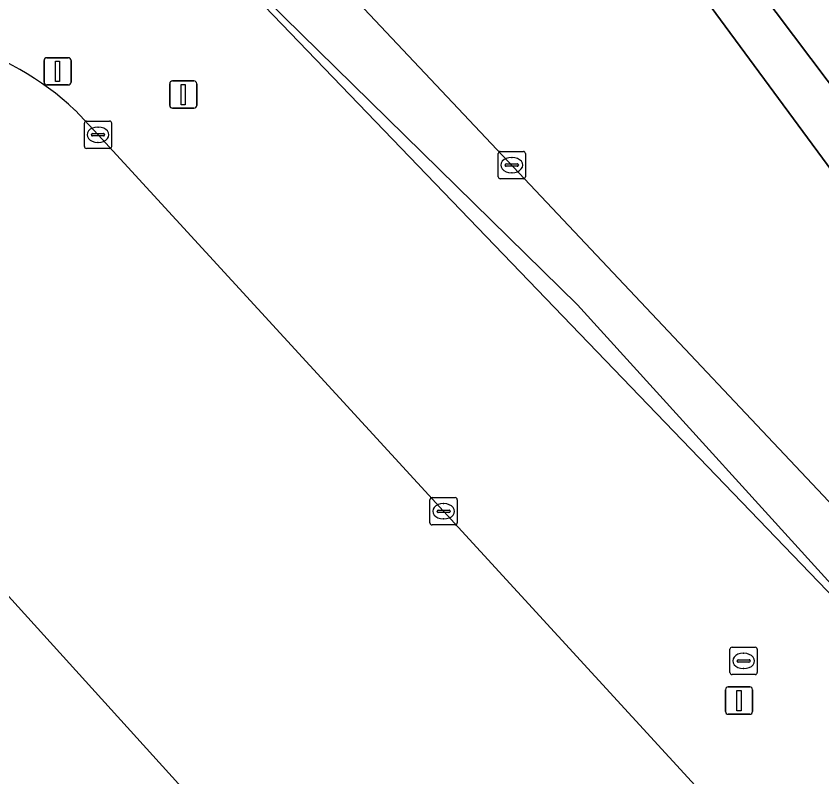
# Model space of a CAD drawing. Extents: x 156141 to 158132, y 385651 to 388333.
# Drawn here: x 156618.49 to 156648.04, y 387584.59 to 387612.5 of the extents above; entities that cross this region are included whole.
import ezdxf

# ---------------------------------------------------------------- set-up
doc = ezdxf.new("R2010")
doc.units = 0
for name, color, linetype in [('IMGEO_Berm_groen', 7, 'Continuous'), ('IMGEO_Fietspad_gesloten', 7, 'Continuous'), ('IMGEO_Groenvoorziening', 7, 'Continuous'), ('IMGEO_Hek', 7, 'Continuous'), ('IMGEO_Kolk', 7, 'Continuous'), ('IMGEO_Lichtmast', 7, 'Continuous'), ('IMGEO_Pand', 7, 'Continuous'), ('IMGEO_Rijbaan_lokaal_gesloten', 7, 'Continuous'), ('IMGEO_Rioolput', 7, 'Continuous'), ('IMGEO_Vlaggenmast', 7, 'Continuous')]:
    doc.layers.add(name, color=color, linetype=linetype)

msp = doc.modelspace()

# ---------------------------------------------------------------- linework, layer by layer
at = {"layer": 'IMGEO_Berm_groen'}
for points in [[(156631.794, 387630.013), (156631.221, 387629.55), (156635.328, 387624.409), (156643.266, 387613.813), (156652.324, 387601.511), (156652.968, 387600.758), (156653.22, 387600.956), (156654.437, 387599.58), (156656.514, 387599.474), (156654.677, 387601.565), (156653.249, 387603.495)], [(156653.249, 387603.495), (156633.874, 387629.22)], [(156619.894, 387618.693), (156621.328, 387618.297), (156622.076, 387617.962), (156623.109, 387617.268), (156623.862, 387616.763), (156654.792, 387584.595), (156659.669, 387579.524), (156664.874, 387573.724), (156670.466, 387567.492), (156676.557, 387560.705), (156683.035, 387553.487), (156683.223, 387556.751), (156679.046, 387561.32), (156660.668, 387581.568), (156627.604, 387616.653), (156622.677, 387622.734)]]:
    msp.add_lwpolyline(points, dxfattribs=at)
at = {"layer": 'IMGEO_Fietspad_gesloten'}
msp.add_lwpolyline([(156788.894, 387458.71), (156781.004, 387467.422), (156751.5, 387500), (156673.243, 387586.408), (156661.859, 387598.978), (156661.694, 387599.163), (156657.588, 387603.771), (156653.428, 387608.928), (156636.612, 387631.386), (156633.874, 387629.22), (156653.249, 387603.495), (156654.677, 387601.565), (156656.514, 387599.474), (156673.017, 387581.269), (156675.728, 387578.392), (156710.195, 387540.331), (156712.111, 387538.216), (156746.718, 387500), (156776.128, 387467.523), (156788.556, 387453.799)], dxfattribs=at)
at = {"layer": 'IMGEO_Groenvoorziening'}
for points in [[(156683.105, 387553.409), (156683.035, 387553.487), (156676.557, 387560.705), (156670.466, 387567.492), (156664.874, 387573.724), (156659.669, 387579.524), (156654.792, 387584.595), (156623.862, 387616.763), (156623.109, 387617.268), (156622.076, 387617.962), (156621.328, 387618.297), (156619.894, 387618.693)], [(156620.65, 387609.049), (156621.494, 387608.144), (156634.17, 387594.33), (156646.644, 387580.729), (156650.158, 387576.878), (156659.292, 387574.843), (156664.072, 387569.578), (156678.969, 387553.169)]]:
    msp.add_lwpolyline(points, dxfattribs=at)
msp.add_arc((156613.28, 387601.169), 10.789, 46.9171, 99.9453, dxfattribs=at)
at = {"layer": 'IMGEO_Hek'}
msp.add_lwpolyline([(156621.815, 387617.999), (156623.877, 387616.835), (156639.077, 387601.905), (156683.035, 387553.487)], dxfattribs=at)
at = {"layer": 'IMGEO_Kolk'}
for p, q in [((156620.993, 387607.718), (156620.993, 387608.57)), ((156621.068, 387608.644), (156621.92, 387608.644)), ((156621.994, 387608.57), (156621.994, 387607.718)), ((156621.481, 387608.424), (156621.506, 387608.424)), ((156621.252, 387608.138), (156621.252, 387608.15)), ((156621.69, 387608.101), (156621.292, 387608.101)), ((156621.295, 387608.187), (156621.693, 387608.187)), ((156621.736, 387608.15), (156621.736, 387608.138)), ((156621.504, 387607.864), (156621.479, 387607.864)), ((156621.92, 387607.644), (156621.068, 387607.644)), ((156636.17, 387606.605), (156636.17, 387607.457)), ((156636.245, 387607.531), (156637.097, 387607.531)), ((156637.171, 387607.457), (156637.171, 387606.605)), ((156636.658, 387607.311), (156636.683, 387607.311)), ((156636.429, 387607.025), (156636.429, 387607.037)), ((156636.867, 387606.988), (156636.469, 387606.988)), ((156636.472, 387607.074), (156636.87, 387607.074)), ((156636.913, 387607.037), (156636.913, 387607.025)), ((156637.097, 387606.531), (156636.245, 387606.531)), ((156636.681, 387606.751), (156636.656, 387606.751)), ((156633.669, 387593.904), (156633.669, 387594.756)), ((156633.744, 387594.83), (156634.596, 387594.83)), ((156634.67, 387594.756), (156634.67, 387593.904)), ((156633.971, 387594.373), (156634.369, 387594.373)), ((156634.157, 387594.61), (156634.182, 387594.61)), ((156633.928, 387594.324), (156633.928, 387594.336)), ((156634.366, 387594.287), (156633.968, 387594.287)), ((156634.412, 387594.336), (156634.412, 387594.324)), ((156634.596, 387593.83), (156633.744, 387593.83)), ((156634.18, 387594.05), (156634.155, 387594.05))]:
    msp.add_line(p, q, dxfattribs=at)
for points in [[(156620.993, 387607.718), (156620.993, 387608.57)], [(156621.068, 387608.644), (156621.92, 387608.644)], [(156621.994, 387608.57), (156621.994, 387607.718)], [(156621.92, 387607.644), (156621.068, 387607.644)], [(156636.17, 387606.605), (156636.17, 387607.457)], [(156636.245, 387607.531), (156637.097, 387607.531)], [(156637.171, 387607.457), (156637.171, 387606.605)], [(156637.097, 387606.531), (156636.245, 387606.531)], [(156633.669, 387593.904), (156633.669, 387594.756)], [(156633.744, 387594.83), (156634.596, 387594.83)], [(156634.67, 387594.756), (156634.67, 387593.904)], [(156634.596, 387593.83), (156633.744, 387593.83)]]:
    msp.add_lwpolyline(points, dxfattribs=at)
for centre, radius, start, end in [((156621.07, 387608.568), 0.0765, 91.552, 178.448), ((156621.07, 387608.568), 0.0765, 91.552, 178.448), ((156621.918, 387608.568), 0.0765, 1.552, 88.448), ((156621.918, 387608.568), 0.0765, 1.552, 88.448), ((156621.292, 387608.147), 0.0403, 85.8775, 175.7526), ((156621.289, 387608.137), 0.0366, 178.938, 274.7102), ((156621.693, 387608.144), 0.043, 264.8664, 352.4533), ((156621.697, 387608.149), 0.0386, 1.7309, 96.639), ((156621.07, 387607.72), 0.0765, 181.552, 268.448), ((156621.07, 387607.72), 0.0765, 181.552, 268.448), ((156621.918, 387607.72), 0.0765, 271.552, 358.448), ((156621.918, 387607.72), 0.0765, 271.552, 358.448), ((156636.247, 387607.455), 0.0765, 91.552, 178.448), ((156636.247, 387607.455), 0.0765, 91.552, 178.448), ((156637.095, 387607.455), 0.0765, 1.552, 88.448), ((156637.095, 387607.455), 0.0765, 1.552, 88.448), ((156636.469, 387607.034), 0.0403, 85.8775, 175.7526), ((156636.466, 387607.024), 0.0366, 178.938, 274.7102), ((156636.87, 387607.031), 0.043, 264.8664, 352.4533), ((156636.874, 387607.036), 0.0386, 1.7309, 96.639), ((156636.247, 387606.607), 0.0765, 181.552, 268.448), ((156636.247, 387606.607), 0.0765, 181.552, 268.448), ((156637.095, 387606.607), 0.0765, 271.552, 358.448), ((156637.095, 387606.607), 0.0765, 271.552, 358.448), ((156633.746, 387594.754), 0.0765, 91.552, 178.448), ((156633.746, 387594.754), 0.0765, 91.552, 178.448), ((156634.594, 387594.754), 0.0765, 1.552, 88.448), ((156634.594, 387594.754), 0.0765, 1.552, 88.448), ((156633.968, 387594.333), 0.0403, 85.8775, 175.7526), ((156634.373, 387594.335), 0.0386, 1.7309, 96.639), ((156633.965, 387594.323), 0.0366, 178.938, 274.7102), ((156634.369, 387594.33), 0.043, 264.8664, 352.4533), ((156633.746, 387593.906), 0.0765, 181.552, 268.448), ((156633.746, 387593.906), 0.0765, 181.552, 268.448), ((156634.594, 387593.906), 0.0765, 271.552, 358.448), ((156634.594, 387593.906), 0.0765, 271.552, 358.448)]:
    msp.add_arc(centre, radius, start, end, dxfattribs=at)
for centre, major_axis, ratio, start_param, end_param in [((156621.48, 387608.144), (-0.387, 0.002), 0.722429, 4.712389, 7.853982), ((156621.505, 387608.144), (-0.39, 0.002), 0.717154, 1.570796, 4.712389), ((156636.657, 387607.031), (-0.387, 0.002), 0.722429, 4.712389, 7.853982), ((156636.682, 387607.031), (-0.39, 0.002), 0.717154, 1.570796, 4.712389), ((156634.156, 387594.33), (-0.387, 0.002), 0.722429, 4.712389, 7.853982), ((156634.181, 387594.33), (-0.39, 0.002), 0.717154, 1.570796, 4.712389)]:
    msp.add_ellipse(centre, major_axis=major_axis, ratio=ratio, start_param=start_param, end_param=end_param, dxfattribs=at)
at = {"layer": 'IMGEO_Lichtmast'}
for p, q in [((156624.222, 387610.118), (156625.012, 387610.118)), ((156625.012, 387610.118), (156624.222, 387610.118)), ((156624.122, 387609.218), (156624.122, 387610.018)), ((156624.122, 387610.018), (156624.122, 387609.218)), ((156625.112, 387610.018), (156625.112, 387609.218)), ((156625.112, 387609.218), (156625.112, 387610.018)), ((156625.012, 387609.118), (156624.222, 387609.118)), ((156624.222, 387609.118), (156625.012, 387609.118)), ((156644.609, 387587.884), (156645.399, 387587.884)), ((156645.399, 387587.884), (156644.609, 387587.884)), ((156644.509, 387586.984), (156644.509, 387587.784)), ((156644.509, 387587.784), (156644.509, 387586.984)), ((156645.499, 387587.784), (156645.499, 387586.984)), ((156645.499, 387586.984), (156645.499, 387587.784)), ((156645.399, 387586.884), (156644.609, 387586.884)), ((156644.609, 387586.884), (156645.399, 387586.884))]:
    msp.add_line(p, q, dxfattribs=at)
for points in [[(156624.542, 387609.993), (156624.692, 387609.993), (156624.692, 387609.243), (156624.542, 387609.243), (156624.542, 387609.993)], [(156644.929, 387587.759), (156645.079, 387587.759), (156645.079, 387587.009), (156644.929, 387587.009), (156644.929, 387587.759)]]:
    msp.add_lwpolyline(points, dxfattribs=at)
for centre, start, end in [((156624.222, 387610.018), 90, 180), ((156624.222, 387610.018), 90, 180), ((156625.012, 387610.018), 0, 90), ((156625.012, 387610.018), 360, 90), ((156624.222, 387609.218), 180, 270), ((156624.222, 387609.218), 180, 270), ((156625.012, 387609.218), 270, 0), ((156625.012, 387609.218), 270, 0), ((156644.609, 387587.784), 90, 180), ((156644.609, 387587.784), 90, 180), ((156645.399, 387587.784), 0, 90), ((156645.399, 387587.784), 360, 90), ((156644.609, 387586.984), 180, 270), ((156644.609, 387586.984), 180, 270), ((156645.399, 387586.984), 270, 0), ((156645.399, 387586.984), 270, 0)]:
    msp.add_arc(centre, 0.1, start, end, dxfattribs=at)
at = {"layer": 'IMGEO_Pand'}
msp.add_lwpolyline([(156607.107, 387518.351), (156639.913, 387548.012), (156640.046, 387548.132), (156642.797, 387550.619), (156649.493, 387556.673), (156611.15, 387599.011)], dxfattribs=at)
at = {"layer": 'IMGEO_Rijbaan_lokaal_gesloten'}
for points in [[(156788.413, 387451.522), (156774.162, 387467.307), (156773.831, 387467.673), (156730.58, 387515.468), (156710.944, 387537.167), (156709.034, 387539.277), (156672.91, 387579.145), (156654.437, 387599.58), (156653.22, 387600.956), (156652.968, 387600.758), (156652.324, 387601.511), (156643.266, 387613.813), (156635.328, 387624.409), (156631.221, 387629.55), (156629.055, 387632.324), (156625.923, 387629.738), (156628.073, 387627.087), (156631.37, 387622.538)], [(156629.721, 387621.374), (156626.097, 387625.523), (156623.938, 387628.238), (156620.467, 387625.496), (156622.677, 387622.734), (156627.604, 387616.653), (156660.668, 387581.568), (156679.046, 387561.32), (156683.223, 387556.751), (156707.065, 387530.376), (156722.22, 387513.639), (156729.612, 387505.458), (156730.302, 387504.709), (156738.019, 387496.204), (156747.382, 387485.781), (156752.334, 387480.269), (156787.478, 387441.603), (156796.344, 387431.818)], [(156678.969, 387553.169), (156664.072, 387569.578), (156659.292, 387574.843), (156650.158, 387576.878), (156646.644, 387580.729), (156634.17, 387594.33), (156621.494, 387608.144), (156620.65, 387609.049)], [(156611.15, 387599.011), (156649.493, 387556.673), (156651.506, 387554.45), (156657.666, 387547.619), (156658.965, 387546.178), (156666.358, 387537.978), (156666.19, 387537.848), (156663.113, 387535.14), (156662.629, 387535.687), (156661.039, 387534.278), (156655.443, 387540.52), (156653.589, 387538.85), (156650.609, 387536.166), (156650.106, 387535.692), (156603.891, 387493.905)]]:
    msp.add_lwpolyline(points, dxfattribs=at)
msp.add_arc((156613.28, 387601.169), 10.789, 46.9171, 99.9453, dxfattribs=at)
at = {"layer": 'IMGEO_Rioolput'}
for p, q in [((156644.672, 387588.414), (156644.672, 387589.266)), ((156644.747, 387589.34), (156645.599, 387589.34)), ((156645.16, 387589.12), (156645.185, 387589.12)), ((156645.673, 387589.266), (156645.673, 387588.414)), ((156644.931, 387588.834), (156644.931, 387588.846)), ((156645.369, 387588.797), (156644.971, 387588.797)), ((156644.974, 387588.883), (156645.372, 387588.883)), ((156645.415, 387588.846), (156645.415, 387588.834)), ((156645.183, 387588.56), (156645.158, 387588.56)), ((156645.599, 387588.34), (156644.747, 387588.34))]:
    msp.add_line(p, q, dxfattribs=at)
for points in [[(156644.672, 387588.414), (156644.672, 387589.266)], [(156644.747, 387589.34), (156645.599, 387589.34)], [(156645.673, 387589.266), (156645.673, 387588.414)], [(156645.599, 387588.34), (156644.747, 387588.34)]]:
    msp.add_lwpolyline(points, dxfattribs=at)
for centre, radius, start, end in [((156644.749, 387589.264), 0.0765, 91.552, 178.448), ((156644.749, 387589.264), 0.0765, 91.552, 178.448), ((156645.597, 387589.264), 0.0765, 1.552, 88.448), ((156645.597, 387589.264), 0.0765, 1.552, 88.448), ((156644.971, 387588.843), 0.0403, 85.8775, 175.7526), ((156644.968, 387588.833), 0.0366, 178.938, 274.7102), ((156645.372, 387588.84), 0.043, 264.8664, 352.4533), ((156645.376, 387588.845), 0.0386, 1.7309, 96.639), ((156644.749, 387588.416), 0.0765, 181.552, 268.448), ((156644.749, 387588.416), 0.0765, 181.552, 268.448), ((156645.597, 387588.416), 0.0765, 271.552, 358.448), ((156645.597, 387588.416), 0.0765, 271.552, 358.448)]:
    msp.add_arc(centre, radius, start, end, dxfattribs=at)
for centre, major_axis, ratio, start_param, end_param in [((156645.159, 387588.84), (-0.387, 0.002), 0.722429, 4.712389, 7.853982), ((156645.184, 387588.84), (-0.39, 0.002), 0.717154, 1.570796, 4.712389)]:
    msp.add_ellipse(centre, major_axis=major_axis, ratio=ratio, start_param=start_param, end_param=end_param, dxfattribs=at)
at = {"layer": 'IMGEO_Vlaggenmast'}
for p, q in [((156619.614, 387610.97), (156620.404, 387610.97)), ((156620.404, 387610.97), (156619.614, 387610.97)), ((156619.514, 387610.07), (156619.514, 387610.87)), ((156619.514, 387610.87), (156619.514, 387610.07)), ((156620.504, 387610.87), (156620.504, 387610.07)), ((156620.504, 387610.07), (156620.504, 387610.87)), ((156620.404, 387609.97), (156619.614, 387609.97)), ((156619.614, 387609.97), (156620.404, 387609.97))]:
    msp.add_line(p, q, dxfattribs=at)
msp.add_lwpolyline([(156619.934, 387610.845), (156620.084, 387610.845), (156620.084, 387610.095), (156619.934, 387610.095), (156619.934, 387610.845)], dxfattribs=at)
for centre, start, end in [((156619.614, 387610.87), 90, 180), ((156619.614, 387610.87), 90, 180), ((156620.404, 387610.87), 0, 90), ((156620.404, 387610.87), 360, 90), ((156619.614, 387610.07), 180, 270), ((156619.614, 387610.07), 180, 270), ((156620.404, 387610.07), 270, 0), ((156620.404, 387610.07), 270, 0)]:
    msp.add_arc(centre, 0.1, start, end, dxfattribs=at)

doc.saveas('drawing.dxf')
